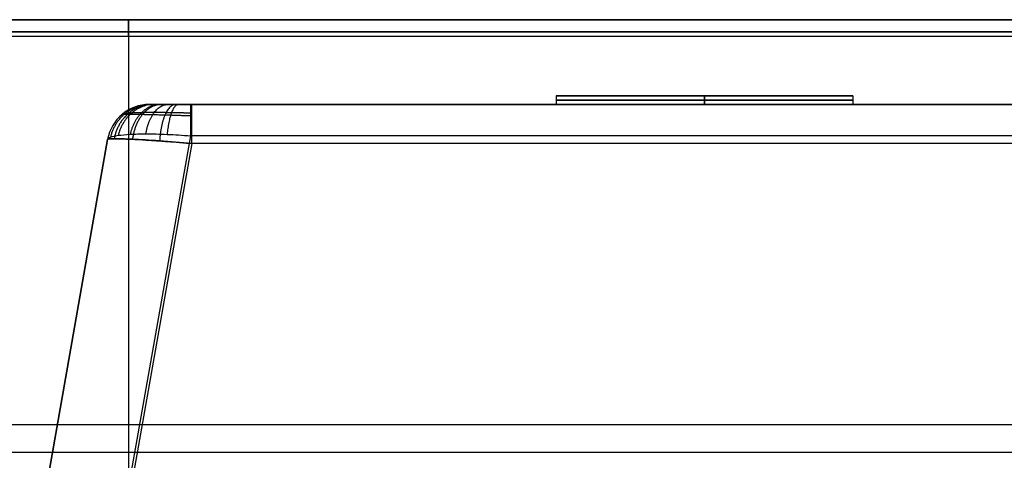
# Model space of a CAD drawing. Header units: millimetres. Extents: x 778 to 1998, y 0 to 125.
# Tile 633 of 656: x 1375 to 1492, y 73 to 125. Entities that reach past the tile are written whole.
import ezdxf

# ---------------------------------------------------------------- set-up
doc = ezdxf.new("R2010")
doc.units = ezdxf.units.MM
doc.header["$MEASUREMENT"] = 0
doc.layers.add('Predefinito', color=7, linetype='Continuous', true_color=0x000000)

msp = doc.modelspace()

# ---------------------------------------------------------------- linework, layer by layer
at = {"layer": 'Predefinito'}
for p, q in [((1388.18, 125, -208), (1388.18, 125, -91.53)), ((1388.18, 125, 246.45), (1388.18, 125, 247.02)), ((1388.18, 123.02, 249.02), (1388.18, 0, 250.09)), ((1388.18, 123, -210), (1388.18, 2, -210)), ((1438.68, 116, -136.74), (1438.68, 115, -136.74)), ((1438.68, 116, -136.74), (1473.68, 116, -136.74)), ((1456.18, 115, -119.24), (1456.18, 116, -119.24)), ((1456.18, 116, -154.24), (1456.18, 115, -154.24)), ((1456.18, 116, -119.24), (1456.18, 116, -154.24)), ((1473.68, 116, -136.74), (1473.68, 115, -136.74)), ((1390.65, 115, -136.35), (1438.69, 115, -136.35)), ((1473.68, 115, -136.35), (1538.69, 115, -136.35)), ((1385.73, 110.87, -106.45), (1366.53, 2, -77.28)), ((1366.53, 2, -174.95), (1385.73, 110.87, -166.24)), ((1385.73, 110.87, -126.11), (1366.53, 2, -126.11)), ((1395.5, 111.29, -96.68), (1376.23, 2, -67.39)), ((1395.66, 110.4, -176.17), (1376.55, 2, -184.84)), ((1139.45, 77.25, 229.49), (1972.91, 77.25, 229.49)), ((1140.6, 73.95, -76.32), (1971.76, 73.95, -76.32))]:
    msp.add_line(p, q, dxfattribs=at)
at = {"layer": 'Predefinito', "extrusion": (1, 0, 0)}
for centre, start, end in [((123, -208, 1388.18), 270, 0), ((123, 247.02, 1388.18), 0, 89.5)]:
    msp.add_arc(centre, 2, start, end, dxfattribs=at)
at = {"layer": 'Predefinito', "extrusion": (0, 1, 0)}
for centre, start, end in [((-1456.18, -136.74, 116), 270, 90), ((-1456.18, -136.74, 115.5), 270, 90), ((-1456.18, -136.74, 116), 90, 270), ((-1456.18, -136.74, 115.5), 90, 270), ((-1456.18, -136.74, 115), 270, 90), ((-1456.18, -136.74, 115), 90, 270)]:
    msp.add_arc(centre, 17.5, start, end, dxfattribs=at)
at = {"layer": 'Predefinito'}
for centre in [(1390.65, 110, -106.45), (1390.65, 110, -166.24), (1390.65, 110, -136.35)]:
    msp.add_arc(centre, 5, 90, 170, dxfattribs=at)
at = {"layer": 'Predefinito', "extrusion": (1, -3.15959e-11, -2.52331e-11)}
msp.add_arc((110, -101.51, 1395.5), 5, 0, 75, dxfattribs=at)
at = {"layer": 'Predefinito', "extrusion": (1, 1.37522e-11, -1.10992e-11)}
msp.add_arc((110, -171.18, 1395.66), 5, 274.5739, 0, dxfattribs=at)
at = {"layer": 'Predefinito'}
for points in [[(1992.2, 125, -208), (1388.18, 125, -208), (784.16, 125, -208)], [(784.16, 125, 247.02), (1388.18, 125, 247.02), (1992.2, 125, 247.02)], [(1987.98, 125, 246.45), (1556.18, 125, 246.45), (1124.39, 125, 246.45)], [(1124.5, 125, -91.53), (1556.18, 125, -91.53), (1987.86, 125, -91.53)], [(1124.39, 123.62, 244.55), (1556.18, 123.62, 244.55), (1987.98, 123.62, 244.55)], [(1987.86, 123.52, -89.6), (1556.18, 123.52, -89.6), (1124.5, 123.52, -89.6)], [(1992.2, 123.02, 249.02), (1388.18, 123.02, 249.02), (784.16, 123.02, 249.02)], [(1992.2, 123, -210), (1388.18, 123, -210), (784.16, 123, -210)], [(1390.65, 115, -166.24), (1390.65, 115, -136.35), (1390.65, 115, -106.45)], [(1395.5, 115, -101.51), (1556.18, 115, -101.51), (1716.86, 115, -101.51)], [(1716.7, 115, -171.18), (1556.18, 115, -171.18), (1395.66, 115, -171.18)], [(1385.73, 110.87, -166.24), (1385.73, 110.87, -136.35), (1385.73, 110.87, -106.45)], [(1716.86, 111.29, -96.68), (1556.18, 111.29, -96.68), (1395.5, 111.29, -96.68)], [(1716.7, 110.4, -176.17), (1556.18, 110.4, -176.17), (1395.66, 110.4, -176.17)]]:
    msp.add_open_spline(points, degree=2, dxfattribs=at)
for points, weights, degree in [([(1390.8, 115, -105.22), (1386.95, 115, -104.28), (1386.07, 111.14, -104.07)], [1, 0.783806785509, 1], 2), ([(1391.03, 115, -168.14), (1387.23, 115, -169.73), (1386.5, 110.95, -170.03)], [0.999999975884, 0.771366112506, 1.00000000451], 2), ([(1391.24, 115, -104.08), (1387.88, 115, -102.31), (1386.98, 111.35, -101.83)], [1, 0.79702196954, 1], 2), ([(1391.93, 115, -103.08), (1389.2, 115, -100.61), (1388.39, 111.48, -99.88)], [1, 0.805160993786, 1], 2), ([(1392.12, 115, -169.74), (1389.18, 115, -172.71), (1388.66, 110.89, -173.24)], [1, 0.767446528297, 1], 2), ([(1390.23, 111.53, -98.32), (1390.84, 115, -99.25), (1392.85, 115, -102.3)], [0.999999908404, 0.807908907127, 1], 2), ([(1392.85, 115, -102.3), (1391.45, 115, -103.22), (1390.65, 115, -104.72), (1390.65, 115, -106.45)], [1, 0.923724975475, 0.923724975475, 1], 3), ([(1395.66, 115, -171.18), (1392.72, 115, -171.18), (1390.65, 115, -169.14), (1390.65, 115, -166.24)], [1, 0.807990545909, 0.807990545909, 1], 3), ([(1393.74, 115, -170.81), (1392.1, 115, -174.83), (1391.87, 110.7, -175.39)], [0.999999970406, 0.75473966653, 0.999999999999], 2), ([(1394.11, 115, -101.71), (1393.06, 115, -98.17), (1392.75, 111.47, -97.13)], [1, 0.804222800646, 1], 2), ([(1392.85, 115, -102.3), (1393.64, 115, -101.78), (1394.54, 115, -101.51), (1395.5, 115, -101.51)], [1, 0.974059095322, 0.974059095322, 1], 3)]:
    msp.add_rational_spline(points, weights, degree=degree, dxfattribs=at)
for points, weights, knots in [([(1391.23, 114.04, -99.84), (1390.68, 114.04, -100.2), (1390.18, 114.03, -100.62), (1389.28, 114.02, -101.57), (1388.89, 114, -102.1), (1388.24, 113.97, -103.24), (1387.97, 113.94, -103.85), (1387.6, 113.89, -105.12), (1387.48, 113.86, -105.79), (1387.44, 113.83, -106.45)], [0.903954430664, 0.903954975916, 0.903493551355, 0.901667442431, 0.900302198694, 0.896719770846, 0.89450256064, 0.889304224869, 0.886323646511, 0.883022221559], [0, 0, 0, 0, 0.2415195, 0.2415195, 0.483039, 0.483039, 0.7245586, 0.7245586, 0.9660781, 0.9660781, 0.9660781, 0.9660781]), ([(1395.5, 113.97, -98.47), (1394.74, 113.99, -98.5), (1393.99, 114.01, -98.63), (1392.54, 114.03, -99.09), (1391.86, 114.04, -99.42), (1391.23, 114.04, -99.84)], [0.896676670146, 0.899061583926, 0.90088794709, 0.903334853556, 0.903955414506, 0.903954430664], [5.7234257, 5.7234257, 5.7234257, 5.7234257, 6.0033055, 6.0033055, 6.2831853, 6.2831853, 6.2831853, 6.2831853]), ([(1387.44, 113.83, -166.24), (1387.46, 113.85, -167.31), (1387.68, 113.86, -168.38), (1388.51, 113.86, -170.35), (1389.11, 113.85, -171.26), (1390.62, 113.82, -172.79), (1391.52, 113.8, -173.41), (1393.49, 113.75, -174.29), (1394.57, 113.71, -174.53), (1395.66, 113.67, -174.58)], [0.883022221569, 0.884662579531, 0.885563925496, 0.885802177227, 0.885136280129, 0.882310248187, 0.880150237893, 0.874589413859, 0.871191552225, 0.867380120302], [2.722546, 2.722546, 2.722546, 2.722546, 3.111783, 3.111783, 3.50102, 3.50102, 3.890257, 3.890257, 4.279494, 4.279494, 4.279494, 4.279494])]:
    msp.add_rational_spline(points, weights, degree=3, knots=knots, dxfattribs=at)
for points, knots in [([(1385.73, 110.87, -106.45), (1385.75, 110.97, -105.65), (1385.86, 111.06, -104.84), (1386.28, 111.23, -103.29), (1386.59, 111.3, -102.54), (1387.37, 111.41, -101.13), (1387.84, 111.45, -100.47), (1388.94, 111.51, -99.29), (1389.56, 111.53, -98.77), (1390.23, 111.53, -98.32)], [-0.9660781, -0.9660781, -0.9660781, -0.9660781, -0.7245585, -0.7245585, -0.483039, -0.483039, -0.2415195, -0.2415195, 0, 0, 0, 0]), ([(1385.73, 110.87, -166.24), (1385.74, 110.92, -167.65), (1386.05, 110.95, -169.04), (1386.93, 110.95, -170.96), (1387.29, 110.94, -171.58), (1387.93, 110.92, -172.43), (1388.15, 110.91, -172.7), (1388.5, 110.9, -173.08), (1388.62, 110.89, -173.2), (1388.87, 110.88, -173.44), (1388.99, 110.87, -173.56), (1389.62, 110.84, -174.11), (1390.15, 110.81, -174.49), (1390.97, 110.76, -174.97), (1391.24, 110.74, -175.11), (1391.79, 110.7, -175.37), (1392.07, 110.68, -175.48), (1392.63, 110.64, -175.68), (1392.9, 110.62, -175.76), (1393.46, 110.58, -175.91), (1393.74, 110.56, -175.97), (1394.57, 110.49, -176.12), (1395.13, 110.44, -176.16), (1395.66, 110.4, -176.17)], [2.722546, 2.722546, 2.722546, 2.722546, 3.125528, 3.125528, 3.329379, 3.329379, 3.426183, 3.426183, 3.474584, 3.474584, 3.522986, 3.522986, 3.713128, 3.713128, 3.808097, 3.808097, 3.903067, 3.903067, 3.997041, 3.997041, 4.091016, 4.091016, 4.279494, 4.279494, 4.279494, 4.279494]), ([(1395.66, 110.4, -176.17), (1394.36, 110.51, -176.16), (1393.07, 110.61, -175.89), (1390.67, 110.78, -174.89), (1389.58, 110.85, -174.16), (1388.2, 110.91, -172.78), (1387.79, 110.93, -172.28), (1387.06, 110.95, -171.2), (1386.76, 110.95, -170.63), (1386, 110.95, -168.83), (1385.74, 110.92, -167.54), (1385.73, 110.87, -166.24)], [-4.279494, -4.279494, -4.279494, -4.279494, -3.890257, -3.890257, -3.50102, -3.50102, -3.306402, -3.306402, -3.111783, -3.111783, -2.722546, -2.722546, -2.722546, -2.722546]), ([(1390.23, 111.53, -98.32), (1391.01, 111.53, -97.81), (1391.86, 111.51, -97.41), (1393.64, 111.43, -96.85), (1394.57, 111.37, -96.7), (1395.5, 111.29, -96.68)], [-6.2831853, -6.2831853, -6.2831853, -6.2831853, -6.0033055, -6.0033055, -5.7234257, -5.7234257, -5.7234257, -5.7234257])]:
    msp.add_open_spline(points, degree=3, knots=knots, dxfattribs=at)

doc.saveas('drawing.dxf')
